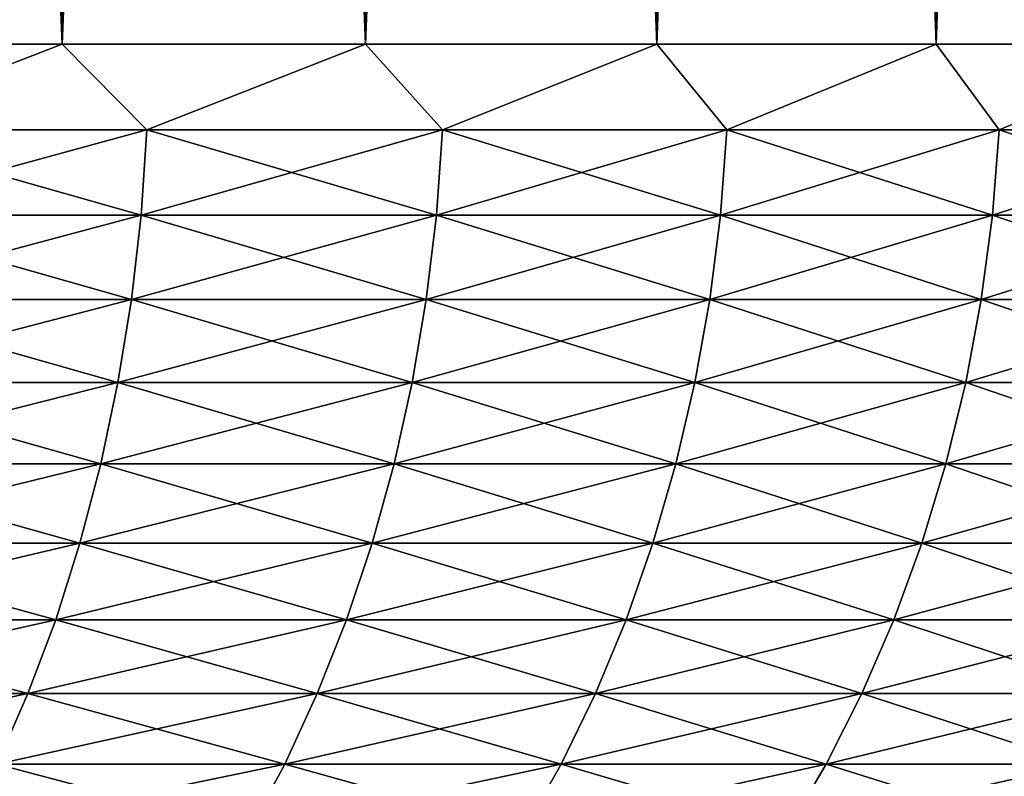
# Model space of a CAD drawing. Header units: millimetres. Extents: x -161 to 161, y -94 to 1149.
# Tile 370 of 656: x 6.805 to 8.036, y -93.015 to -92.069. Entities that reach past the tile are written whole.
import ezdxf

# ---------------------------------------------------------------- set-up
doc = ezdxf.new("R2010")
doc.units = ezdxf.units.MM
doc.header["$LTSCALE"] = 81.481481
for name, color, linetype in [('22', 7, 'CONTINUOUS'), ('23', 7, 'CONTINUOUS'), ('24', 7, 'CONTINUOUS'), ('25', 7, 'CONTINUOUS')]:
    doc.layers.add(name, color=color, linetype=linetype)

msp = doc.modelspace()

# ---------------------------------------------------------------- linework, layer by layer
at = {"layer": '22', "color": 7, "linetype": 'CONTINUOUS', "true_color": 0x323232}
for points in [[(6.8584, -82.6, 8.6001), (6.4656, -82.6, 8.8992), (6.8584, -92.1, 8.6001), (6.8584, -82.6, 8.6001)], [(6.8584, -92.1, 8.6001), (6.4656, -82.6, 8.8992), (6.4656, -92.1, 8.8992), (6.8584, -92.1, 8.6001)], [(7.2373, -82.6, 8.2838), (6.8584, -82.6, 8.6001), (7.2373, -92.1, 8.2838), (7.2373, -82.6, 8.2838)], [(7.2373, -92.1, 8.2838), (6.8584, -82.6, 8.6001), (6.8584, -92.1, 8.6001), (7.2373, -92.1, 8.2838)], [(7.6017, -82.6, 7.9507), (7.2373, -82.6, 8.2838), (7.6017, -92.1, 7.9507), (7.6017, -82.6, 7.9507)], [(7.6017, -92.1, 7.9507), (7.2373, -82.6, 8.2838), (7.2373, -92.1, 8.2838), (7.6017, -92.1, 7.9507)], [(7.9507, -82.6, 7.6017), (7.6017, -82.6, 7.9507), (7.9507, -92.1, 7.6017), (7.9507, -82.6, 7.6017)], [(7.9507, -92.1, 7.6017), (7.6017, -82.6, 7.9507), (7.6017, -92.1, 7.9507), (7.9507, -92.1, 7.6017)], [(8.2838, -82.6, 7.2373), (7.9507, -82.6, 7.6017), (8.2838, -92.1, 7.2373), (8.2838, -82.6, 7.2373)], [(8.2838, -92.1, 7.2373), (7.9507, -82.6, 7.6017), (7.9507, -92.1, 7.6017), (8.2838, -92.1, 7.2373)]]:
    msp.add_3dface(points, dxfattribs=at)
at = {"layer": '23', "color": 7, "linetype": 'CONTINUOUS', "true_color": 0x323232}
for points in [[(6.4656, -82.6, -8.8992), (6.8584, -82.6, -8.6001), (6.4656, -92.1, -8.8992), (6.4656, -82.6, -8.8992)], [(6.4656, -92.1, -8.8992), (6.8584, -82.6, -8.6001), (6.8584, -92.1, -8.6001), (6.4656, -92.1, -8.8992)], [(6.8584, -82.6, -8.6001), (7.2373, -82.6, -8.2838), (6.8584, -92.1, -8.6001), (6.8584, -82.6, -8.6001)], [(6.8584, -92.1, -8.6001), (7.2373, -82.6, -8.2838), (7.2373, -92.1, -8.2838), (6.8584, -92.1, -8.6001)], [(7.2373, -82.6, -8.2838), (7.6017, -82.6, -7.9507), (7.2373, -92.1, -8.2838), (7.2373, -82.6, -8.2838)], [(7.2373, -92.1, -8.2838), (7.6017, -82.6, -7.9507), (7.6017, -92.1, -7.9507), (7.2373, -92.1, -8.2838)], [(7.6017, -82.6, -7.9507), (7.9507, -82.6, -7.6017), (7.6017, -92.1, -7.9507), (7.6017, -82.6, -7.9507)], [(7.6017, -92.1, -7.9507), (7.9507, -82.6, -7.6017), (7.9507, -92.1, -7.6017), (7.6017, -92.1, -7.9507)], [(7.9507, -82.6, -7.6017), (8.2838, -82.6, -7.2373), (7.9507, -92.1, -7.6017), (7.9507, -82.6, -7.6017)], [(7.9507, -92.1, -7.6017), (8.2838, -82.6, -7.2373), (8.2838, -92.1, -7.2373), (7.9507, -92.1, -7.6017)]]:
    msp.add_3dface(points, dxfattribs=at)
at = {"layer": '24', "color": 7, "linetype": 'CONTINUOUS', "true_color": 0x323232}
for points in [[(6.8584, -92.1, 8.6001), (6.4656, -92.1, 8.8992), (6.5809, -92.207, 8.8095), (6.8584, -92.1, 8.6001)], [(6.9641, -92.207, 8.5098), (6.8584, -92.1, 8.6001), (6.5809, -92.207, 8.8095), (6.9641, -92.207, 8.5098)], [(7.2373, -92.1, 8.2838), (6.8584, -92.1, 8.6001), (6.9641, -92.207, 8.5098), (7.2373, -92.1, 8.2838)], [(7.3337, -92.207, 8.1934), (7.2373, -92.1, 8.2838), (6.9641, -92.207, 8.5098), (7.3337, -92.207, 8.1934)], [(7.6017, -92.1, 7.9507), (7.2373, -92.1, 8.2838), (7.3337, -92.207, 8.1934), (7.6017, -92.1, 7.9507)], [(7.689, -92.207, 7.861), (7.6017, -92.1, 7.9507), (7.3337, -92.207, 8.1934), (7.689, -92.207, 7.861)], [(7.9507, -92.1, 7.6017), (7.6017, -92.1, 7.9507), (7.689, -92.207, 7.861), (7.9507, -92.1, 7.6017)], [(8.0292, -92.207, 7.5132), (7.9507, -92.1, 7.6017), (7.689, -92.207, 7.861), (8.0292, -92.207, 7.5132)], [(8.2838, -92.1, 7.2373), (7.9507, -92.1, 7.6017), (8.0292, -92.207, 7.5132), (8.2838, -92.1, 7.2373)], [(8.3537, -92.207, 7.1507), (8.2838, -92.1, 7.2373), (8.0292, -92.207, 7.5132), (8.3537, -92.207, 7.1507)], [(6.9569, -92.3136, 8.5009), (6.5809, -92.207, 8.8095), (6.574, -92.3136, 8.8003), (6.9569, -92.3136, 8.5009)], [(6.9641, -92.207, 8.5098), (6.5809, -92.207, 8.8095), (6.9569, -92.3136, 8.5009), (6.9641, -92.207, 8.5098)], [(7.3261, -92.3136, 8.1849), (6.9641, -92.207, 8.5098), (6.9569, -92.3136, 8.5009), (7.3261, -92.3136, 8.1849)], [(7.3337, -92.207, 8.1934), (6.9641, -92.207, 8.5098), (7.3261, -92.3136, 8.1849), (7.3337, -92.207, 8.1934)], [(7.681, -92.3136, 7.8528), (7.3337, -92.207, 8.1934), (7.3261, -92.3136, 8.1849), (7.681, -92.3136, 7.8528)], [(7.689, -92.207, 7.861), (7.3337, -92.207, 8.1934), (7.681, -92.3136, 7.8528), (7.689, -92.207, 7.861)], [(8.0208, -92.3136, 7.5054), (7.689, -92.207, 7.861), (7.681, -92.3136, 7.8528), (8.0208, -92.3136, 7.5054)], [(8.0292, -92.207, 7.5132), (7.689, -92.207, 7.861), (8.0208, -92.3136, 7.5054), (8.0292, -92.207, 7.5132)], [(8.3449, -92.3136, 7.1432), (8.0292, -92.207, 7.5132), (8.0208, -92.3136, 7.5054), (8.3449, -92.3136, 7.1432)], [(8.3537, -92.207, 7.1507), (8.0292, -92.207, 7.5132), (8.3449, -92.3136, 7.1432), (8.3537, -92.207, 7.1507)], [(6.9448, -92.4191, 8.4862), (6.574, -92.3136, 8.8003), (6.5627, -92.4191, 8.7851), (6.9448, -92.4191, 8.4862)], [(6.9569, -92.3136, 8.5009), (6.574, -92.3136, 8.8003), (6.9448, -92.4191, 8.4862), (6.9569, -92.3136, 8.5009)], [(7.3134, -92.4191, 8.1707), (6.9569, -92.3136, 8.5009), (6.9448, -92.4191, 8.4862), (7.3134, -92.4191, 8.1707)], [(7.3261, -92.3136, 8.1849), (6.9569, -92.3136, 8.5009), (7.3134, -92.4191, 8.1707), (7.3261, -92.3136, 8.1849)], [(7.6677, -92.4191, 7.8392), (7.3261, -92.3136, 8.1849), (7.3134, -92.4191, 8.1707), (7.6677, -92.4191, 7.8392)], [(7.681, -92.3136, 7.8528), (7.3261, -92.3136, 8.1849), (7.6677, -92.4191, 7.8392), (7.681, -92.3136, 7.8528)], [(8.0069, -92.4191, 7.4924), (7.681, -92.3136, 7.8528), (7.6677, -92.4191, 7.8392), (8.0069, -92.4191, 7.4924)], [(8.0208, -92.3136, 7.5054), (7.681, -92.3136, 7.8528), (8.0069, -92.4191, 7.4924), (8.0208, -92.3136, 7.5054)], [(8.3305, -92.4191, 7.1309), (8.0208, -92.3136, 7.5054), (8.0069, -92.4191, 7.4924), (8.3305, -92.4191, 7.1309)], [(8.3449, -92.3136, 7.1432), (8.0208, -92.3136, 7.5054), (8.3305, -92.4191, 7.1309), (8.3449, -92.3136, 7.1432)], [(6.928, -92.5229, 8.4657), (6.5627, -92.4191, 8.7851), (6.5468, -92.5229, 8.7638), (6.928, -92.5229, 8.4657)], [(6.9448, -92.4191, 8.4862), (6.5627, -92.4191, 8.7851), (6.928, -92.5229, 8.4657), (6.9448, -92.4191, 8.4862)], [(7.2957, -92.5229, 8.1509), (6.9448, -92.4191, 8.4862), (6.928, -92.5229, 8.4657), (7.2957, -92.5229, 8.1509)], [(7.3134, -92.4191, 8.1707), (6.9448, -92.4191, 8.4862), (7.2957, -92.5229, 8.1509), (7.3134, -92.4191, 8.1707)], [(7.6491, -92.5229, 7.8202), (7.3134, -92.4191, 8.1707), (7.2957, -92.5229, 8.1509), (7.6491, -92.5229, 7.8202)], [(7.6677, -92.4191, 7.8392), (7.3134, -92.4191, 8.1707), (7.6491, -92.5229, 7.8202), (7.6677, -92.4191, 7.8392)], [(7.9875, -92.5229, 7.4742), (7.6677, -92.4191, 7.8392), (7.6491, -92.5229, 7.8202), (7.9875, -92.5229, 7.4742)], [(8.0069, -92.4191, 7.4924), (7.6677, -92.4191, 7.8392), (7.9875, -92.5229, 7.4742), (8.0069, -92.4191, 7.4924)], [(8.3103, -92.5229, 7.1136), (8.0069, -92.4191, 7.4924), (7.9875, -92.5229, 7.4742), (8.3103, -92.5229, 7.1136)], [(8.3305, -92.4191, 7.1309), (8.0069, -92.4191, 7.4924), (8.3103, -92.5229, 7.1136), (8.3305, -92.4191, 7.1309)], [(6.9066, -92.6246, 8.4394), (6.5468, -92.5229, 8.7638), (6.5265, -92.6246, 8.7367), (6.9066, -92.6246, 8.4394)], [(6.928, -92.5229, 8.4657), (6.5468, -92.5229, 8.7638), (6.9066, -92.6246, 8.4394), (6.928, -92.5229, 8.4657)], [(7.2731, -92.6246, 8.1257), (6.928, -92.5229, 8.4657), (6.9066, -92.6246, 8.4394), (7.2731, -92.6246, 8.1257)], [(7.2957, -92.5229, 8.1509), (6.928, -92.5229, 8.4657), (7.2731, -92.6246, 8.1257), (7.2957, -92.5229, 8.1509)], [(7.6254, -92.6246, 7.796), (7.2957, -92.5229, 8.1509), (7.2731, -92.6246, 8.1257), (7.6254, -92.6246, 7.796)], [(7.6491, -92.5229, 7.8202), (7.2957, -92.5229, 8.1509), (7.6254, -92.6246, 7.796), (7.6491, -92.5229, 7.8202)], [(7.9628, -92.6246, 7.4511), (7.6491, -92.5229, 7.8202), (7.6254, -92.6246, 7.796), (7.9628, -92.6246, 7.4511)], [(7.9875, -92.5229, 7.4742), (7.6491, -92.5229, 7.8202), (7.9628, -92.6246, 7.4511), (7.9875, -92.5229, 7.4742)], [(8.2846, -92.6246, 7.0916), (7.9875, -92.5229, 7.4742), (7.9628, -92.6246, 7.4511), (8.2846, -92.6246, 7.0916)], [(8.3103, -92.5229, 7.1136), (7.9875, -92.5229, 7.4742), (8.2846, -92.6246, 7.0916), (8.3103, -92.5229, 7.1136)], [(6.8806, -92.7236, 8.4077), (6.5265, -92.6246, 8.7367), (6.5019, -92.7236, 8.7038), (6.8806, -92.7236, 8.4077)], [(6.9066, -92.6246, 8.4394), (6.5265, -92.6246, 8.7367), (6.8806, -92.7236, 8.4077), (6.9066, -92.6246, 8.4394)], [(7.2457, -92.7236, 8.0951), (6.9066, -92.6246, 8.4394), (6.8806, -92.7236, 8.4077), (7.2457, -92.7236, 8.0951)], [(7.2731, -92.6246, 8.1257), (6.9066, -92.6246, 8.4394), (7.2457, -92.7236, 8.0951), (7.2731, -92.6246, 8.1257)], [(7.5967, -92.7236, 7.7667), (7.2731, -92.6246, 8.1257), (7.2457, -92.7236, 8.0951), (7.5967, -92.7236, 7.7667)], [(7.6254, -92.6246, 7.796), (7.2731, -92.6246, 8.1257), (7.5967, -92.7236, 7.7667), (7.6254, -92.6246, 7.796)], [(7.9328, -92.7236, 7.423), (7.6254, -92.6246, 7.796), (7.5967, -92.7236, 7.7667), (7.9328, -92.7236, 7.423)], [(7.9628, -92.6246, 7.4511), (7.6254, -92.6246, 7.796), (7.9328, -92.7236, 7.423), (7.9628, -92.6246, 7.4511)], [(8.2534, -92.7236, 7.0649), (7.9628, -92.6246, 7.4511), (7.9328, -92.7236, 7.423), (8.2534, -92.7236, 7.0649)], [(8.2846, -92.6246, 7.0916), (7.9628, -92.6246, 7.4511), (8.2534, -92.7236, 7.0649), (8.2846, -92.6246, 7.0916)], [(6.8502, -92.8194, 8.3705), (6.5019, -92.7236, 8.7038), (6.4732, -92.8194, 8.6653), (6.8502, -92.8194, 8.3705)], [(6.8806, -92.7236, 8.4077), (6.5019, -92.7236, 8.7038), (6.8502, -92.8194, 8.3705), (6.8806, -92.7236, 8.4077)], [(7.2137, -92.8194, 8.0593), (6.8806, -92.7236, 8.4077), (6.8502, -92.8194, 8.3705), (7.2137, -92.8194, 8.0593)], [(7.2457, -92.7236, 8.0951), (6.8806, -92.7236, 8.4077), (7.2137, -92.8194, 8.0593), (7.2457, -92.7236, 8.0951)], [(7.5631, -92.8194, 7.7324), (7.2457, -92.7236, 8.0951), (7.2137, -92.8194, 8.0593), (7.5631, -92.8194, 7.7324)], [(7.5967, -92.7236, 7.7667), (7.2457, -92.7236, 8.0951), (7.5631, -92.8194, 7.7324), (7.5967, -92.7236, 7.7667)], [(7.8978, -92.8194, 7.3902), (7.5967, -92.7236, 7.7667), (7.5631, -92.8194, 7.7324), (7.8978, -92.8194, 7.3902)], [(7.9328, -92.7236, 7.423), (7.5967, -92.7236, 7.7667), (7.8978, -92.8194, 7.3902), (7.9328, -92.7236, 7.423)], [(8.2169, -92.8194, 7.0337), (7.9328, -92.7236, 7.423), (7.8978, -92.8194, 7.3902), (8.2169, -92.8194, 7.0337)], [(8.2534, -92.7236, 7.0649), (7.9328, -92.7236, 7.423), (8.2169, -92.8194, 7.0337), (8.2534, -92.7236, 7.0649)], [(6.8155, -92.9116, 8.3282), (6.4732, -92.8194, 8.6653), (6.4404, -92.9116, 8.6215), (6.8155, -92.9116, 8.3282)], [(6.8502, -92.8194, 8.3705), (6.4732, -92.8194, 8.6653), (6.8155, -92.9116, 8.3282), (6.8502, -92.8194, 8.3705)], [(7.1772, -92.9116, 8.0185), (6.8502, -92.8194, 8.3705), (6.8155, -92.9116, 8.3282), (7.1772, -92.9116, 8.0185)], [(7.2137, -92.8194, 8.0593), (6.8502, -92.8194, 8.3705), (7.1772, -92.9116, 8.0185), (7.2137, -92.8194, 8.0593)], [(7.5249, -92.9116, 7.6932), (7.2137, -92.8194, 8.0593), (7.1772, -92.9116, 8.0185), (7.5249, -92.9116, 7.6932)], [(7.5631, -92.8194, 7.7324), (7.2137, -92.8194, 8.0593), (7.5249, -92.9116, 7.6932), (7.5631, -92.8194, 7.7324)], [(7.8578, -92.9116, 7.3528), (7.5631, -92.8194, 7.7324), (7.5249, -92.9116, 7.6932), (7.8578, -92.9116, 7.3528)], [(7.8978, -92.8194, 7.3902), (7.5631, -92.8194, 7.7324), (7.8578, -92.9116, 7.3528), (7.8978, -92.8194, 7.3902)], [(8.1754, -92.9116, 6.9981), (7.8978, -92.8194, 7.3902), (7.8578, -92.9116, 7.3528), (8.1754, -92.9116, 6.9981)], [(8.2169, -92.8194, 7.0337), (7.8978, -92.8194, 7.3902), (8.1754, -92.9116, 6.9981), (8.2169, -92.8194, 7.0337)], [(6.8155, -92.9116, 8.3282), (6.4404, -92.9116, 8.6215), (6.7768, -92.9996, 8.2808), (6.8155, -92.9116, 8.3282)], [(7.1364, -92.9996, 7.973), (6.8155, -92.9116, 8.3282), (6.7768, -92.9996, 8.2808), (7.1364, -92.9996, 7.973)], [(7.1772, -92.9116, 8.0185), (6.8155, -92.9116, 8.3282), (7.1364, -92.9996, 7.973), (7.1772, -92.9116, 8.0185)], [(7.4821, -92.9996, 7.6495), (7.1772, -92.9116, 8.0185), (7.1364, -92.9996, 7.973), (7.4821, -92.9996, 7.6495)], [(7.5249, -92.9116, 7.6932), (7.1772, -92.9116, 8.0185), (7.4821, -92.9996, 7.6495), (7.5249, -92.9116, 7.6932)], [(7.8131, -92.9996, 7.311), (7.5249, -92.9116, 7.6932), (7.4821, -92.9996, 7.6495), (7.8131, -92.9996, 7.311)], [(7.8578, -92.9116, 7.3528), (7.5249, -92.9116, 7.6932), (7.8131, -92.9996, 7.311), (7.8578, -92.9116, 7.3528)], [(8.1289, -92.9996, 6.9583), (7.8578, -92.9116, 7.3528), (7.8131, -92.9996, 7.311), (8.1289, -92.9996, 6.9583)], [(8.1754, -92.9116, 6.9981), (7.8578, -92.9116, 7.3528), (8.1289, -92.9996, 6.9583), (8.1754, -92.9116, 6.9981)], [(7.0915, -93.083, 7.9228), (6.7768, -92.9996, 8.2808), (6.7341, -93.083, 8.2287), (7.0915, -93.083, 7.9228)], [(7.1364, -92.9996, 7.973), (6.7768, -92.9996, 8.2808), (7.0915, -93.083, 7.9228), (7.1364, -92.9996, 7.973)], [(7.435, -93.083, 7.6014), (7.1364, -92.9996, 7.973), (7.0915, -93.083, 7.9228), (7.435, -93.083, 7.6014)], [(7.4821, -92.9996, 7.6495), (7.1364, -92.9996, 7.973), (7.435, -93.083, 7.6014), (7.4821, -92.9996, 7.6495)], [(7.764, -93.083, 7.2651), (7.4821, -92.9996, 7.6495), (7.435, -93.083, 7.6014), (7.764, -93.083, 7.2651)], [(7.8131, -92.9996, 7.311), (7.4821, -92.9996, 7.6495), (7.764, -93.083, 7.2651), (7.8131, -92.9996, 7.311)], [(8.0777, -93.083, 6.9145), (7.8131, -92.9996, 7.311), (7.764, -93.083, 7.2651), (8.0777, -93.083, 6.9145)], [(8.1289, -92.9996, 6.9583), (7.8131, -92.9996, 7.311), (8.0777, -93.083, 6.9145), (8.1289, -92.9996, 6.9583)]]:
    msp.add_3dface(points, dxfattribs=at)
at = {"layer": '25', "color": 7, "linetype": 'CONTINUOUS', "true_color": 0x323232}
for points in [[(6.4656, -92.1, -8.8992), (6.8584, -92.1, -8.6001), (6.5809, -92.207, -8.8095), (6.4656, -92.1, -8.8992)], [(6.5809, -92.207, -8.8095), (6.8584, -92.1, -8.6001), (6.9641, -92.207, -8.5098), (6.5809, -92.207, -8.8095)], [(6.8584, -92.1, -8.6001), (7.2373, -92.1, -8.2838), (6.9641, -92.207, -8.5098), (6.8584, -92.1, -8.6001)], [(6.9641, -92.207, -8.5098), (7.2373, -92.1, -8.2838), (7.3337, -92.207, -8.1934), (6.9641, -92.207, -8.5098)], [(7.2373, -92.1, -8.2838), (7.6017, -92.1, -7.9507), (7.3337, -92.207, -8.1934), (7.2373, -92.1, -8.2838)], [(7.3337, -92.207, -8.1934), (7.6017, -92.1, -7.9507), (7.689, -92.207, -7.861), (7.3337, -92.207, -8.1934)], [(7.6017, -92.1, -7.9507), (7.9507, -92.1, -7.6017), (7.689, -92.207, -7.861), (7.6017, -92.1, -7.9507)], [(7.689, -92.207, -7.861), (7.9507, -92.1, -7.6017), (8.0292, -92.207, -7.5132), (7.689, -92.207, -7.861)], [(7.9507, -92.1, -7.6017), (8.2838, -92.1, -7.2373), (8.0292, -92.207, -7.5132), (7.9507, -92.1, -7.6017)], [(8.0292, -92.207, -7.5132), (8.2838, -92.1, -7.2373), (8.3537, -92.207, -7.1507), (8.0292, -92.207, -7.5132)], [(6.5809, -92.207, -8.8095), (6.9641, -92.207, -8.5098), (6.574, -92.3136, -8.8003), (6.5809, -92.207, -8.8095)], [(6.574, -92.3136, -8.8003), (6.9641, -92.207, -8.5098), (6.9569, -92.3136, -8.5009), (6.574, -92.3136, -8.8003)], [(6.9641, -92.207, -8.5098), (7.3337, -92.207, -8.1934), (6.9569, -92.3136, -8.5009), (6.9641, -92.207, -8.5098)], [(6.9569, -92.3136, -8.5009), (7.3337, -92.207, -8.1934), (7.3261, -92.3136, -8.1849), (6.9569, -92.3136, -8.5009)], [(7.3337, -92.207, -8.1934), (7.689, -92.207, -7.861), (7.3261, -92.3136, -8.1849), (7.3337, -92.207, -8.1934)], [(7.3261, -92.3136, -8.1849), (7.689, -92.207, -7.861), (7.681, -92.3136, -7.8528), (7.3261, -92.3136, -8.1849)], [(7.689, -92.207, -7.861), (8.0292, -92.207, -7.5132), (7.681, -92.3136, -7.8528), (7.689, -92.207, -7.861)], [(7.681, -92.3136, -7.8528), (8.0292, -92.207, -7.5132), (8.0208, -92.3136, -7.5054), (7.681, -92.3136, -7.8528)], [(8.0292, -92.207, -7.5132), (8.3537, -92.207, -7.1507), (8.0208, -92.3136, -7.5054), (8.0292, -92.207, -7.5132)], [(8.0208, -92.3136, -7.5054), (8.3537, -92.207, -7.1507), (8.3449, -92.3136, -7.1432), (8.0208, -92.3136, -7.5054)], [(6.574, -92.3136, -8.8003), (6.9569, -92.3136, -8.5009), (6.5627, -92.4191, -8.7851), (6.574, -92.3136, -8.8003)], [(6.5627, -92.4191, -8.7851), (6.9569, -92.3136, -8.5009), (6.9448, -92.4191, -8.4862), (6.5627, -92.4191, -8.7851)], [(6.9569, -92.3136, -8.5009), (7.3261, -92.3136, -8.1849), (6.9448, -92.4191, -8.4862), (6.9569, -92.3136, -8.5009)], [(6.9448, -92.4191, -8.4862), (7.3261, -92.3136, -8.1849), (7.3134, -92.4191, -8.1707), (6.9448, -92.4191, -8.4862)], [(7.3261, -92.3136, -8.1849), (7.681, -92.3136, -7.8528), (7.3134, -92.4191, -8.1707), (7.3261, -92.3136, -8.1849)], [(7.3134, -92.4191, -8.1707), (7.681, -92.3136, -7.8528), (7.6677, -92.4191, -7.8392), (7.3134, -92.4191, -8.1707)], [(7.681, -92.3136, -7.8528), (8.0208, -92.3136, -7.5054), (7.6677, -92.4191, -7.8392), (7.681, -92.3136, -7.8528)], [(7.6677, -92.4191, -7.8392), (8.0208, -92.3136, -7.5054), (8.0069, -92.4191, -7.4924), (7.6677, -92.4191, -7.8392)], [(8.0208, -92.3136, -7.5054), (8.3449, -92.3136, -7.1432), (8.0069, -92.4191, -7.4924), (8.0208, -92.3136, -7.5054)], [(8.0069, -92.4191, -7.4924), (8.3449, -92.3136, -7.1432), (8.3305, -92.4191, -7.1309), (8.0069, -92.4191, -7.4924)], [(6.5627, -92.4191, -8.7851), (6.9448, -92.4191, -8.4862), (6.5468, -92.5229, -8.7638), (6.5627, -92.4191, -8.7851)], [(6.5468, -92.5229, -8.7638), (6.9448, -92.4191, -8.4862), (6.928, -92.5229, -8.4657), (6.5468, -92.5229, -8.7638)], [(6.9448, -92.4191, -8.4862), (7.3134, -92.4191, -8.1707), (6.928, -92.5229, -8.4657), (6.9448, -92.4191, -8.4862)], [(6.928, -92.5229, -8.4657), (7.3134, -92.4191, -8.1707), (7.2957, -92.5229, -8.1509), (6.928, -92.5229, -8.4657)], [(7.3134, -92.4191, -8.1707), (7.6677, -92.4191, -7.8392), (7.2957, -92.5229, -8.1509), (7.3134, -92.4191, -8.1707)], [(7.2957, -92.5229, -8.1509), (7.6677, -92.4191, -7.8392), (7.6491, -92.5229, -7.8202), (7.2957, -92.5229, -8.1509)], [(7.6677, -92.4191, -7.8392), (8.0069, -92.4191, -7.4924), (7.6491, -92.5229, -7.8202), (7.6677, -92.4191, -7.8392)], [(7.6491, -92.5229, -7.8202), (8.0069, -92.4191, -7.4924), (7.9875, -92.5229, -7.4742), (7.6491, -92.5229, -7.8202)], [(8.0069, -92.4191, -7.4924), (8.3305, -92.4191, -7.1309), (7.9875, -92.5229, -7.4742), (8.0069, -92.4191, -7.4924)], [(7.9875, -92.5229, -7.4742), (8.3305, -92.4191, -7.1309), (8.3103, -92.5229, -7.1136), (7.9875, -92.5229, -7.4742)], [(6.5468, -92.5229, -8.7638), (6.928, -92.5229, -8.4657), (6.5265, -92.6246, -8.7367), (6.5468, -92.5229, -8.7638)], [(6.5265, -92.6246, -8.7367), (6.928, -92.5229, -8.4657), (6.9066, -92.6246, -8.4394), (6.5265, -92.6246, -8.7367)], [(6.928, -92.5229, -8.4657), (7.2957, -92.5229, -8.1509), (6.9066, -92.6246, -8.4394), (6.928, -92.5229, -8.4657)], [(6.9066, -92.6246, -8.4394), (7.2957, -92.5229, -8.1509), (7.2731, -92.6246, -8.1257), (6.9066, -92.6246, -8.4394)], [(7.2957, -92.5229, -8.1509), (7.6491, -92.5229, -7.8202), (7.2731, -92.6246, -8.1257), (7.2957, -92.5229, -8.1509)], [(7.2731, -92.6246, -8.1257), (7.6491, -92.5229, -7.8202), (7.6254, -92.6246, -7.796), (7.2731, -92.6246, -8.1257)], [(7.6491, -92.5229, -7.8202), (7.9875, -92.5229, -7.4742), (7.6254, -92.6246, -7.796), (7.6491, -92.5229, -7.8202)], [(7.6254, -92.6246, -7.796), (7.9875, -92.5229, -7.4742), (7.9628, -92.6246, -7.4511), (7.6254, -92.6246, -7.796)], [(7.9875, -92.5229, -7.4742), (8.3103, -92.5229, -7.1136), (7.9628, -92.6246, -7.4511), (7.9875, -92.5229, -7.4742)], [(7.9628, -92.6246, -7.4511), (8.3103, -92.5229, -7.1136), (8.2846, -92.6246, -7.0916), (7.9628, -92.6246, -7.4511)], [(6.5265, -92.6246, -8.7367), (6.9066, -92.6246, -8.4394), (6.5019, -92.7236, -8.7038), (6.5265, -92.6246, -8.7367)], [(6.5019, -92.7236, -8.7038), (6.9066, -92.6246, -8.4394), (6.8806, -92.7236, -8.4077), (6.5019, -92.7236, -8.7038)], [(6.9066, -92.6246, -8.4394), (7.2731, -92.6246, -8.1257), (6.8806, -92.7236, -8.4077), (6.9066, -92.6246, -8.4394)], [(6.8806, -92.7236, -8.4077), (7.2731, -92.6246, -8.1257), (7.2457, -92.7236, -8.0951), (6.8806, -92.7236, -8.4077)], [(7.2731, -92.6246, -8.1257), (7.6254, -92.6246, -7.796), (7.2457, -92.7236, -8.0951), (7.2731, -92.6246, -8.1257)], [(7.2457, -92.7236, -8.0951), (7.6254, -92.6246, -7.796), (7.5967, -92.7236, -7.7667), (7.2457, -92.7236, -8.0951)], [(7.6254, -92.6246, -7.796), (7.9628, -92.6246, -7.4511), (7.5967, -92.7236, -7.7667), (7.6254, -92.6246, -7.796)], [(7.5967, -92.7236, -7.7667), (7.9628, -92.6246, -7.4511), (7.9328, -92.7236, -7.423), (7.5967, -92.7236, -7.7667)], [(7.9628, -92.6246, -7.4511), (8.2846, -92.6246, -7.0916), (7.9328, -92.7236, -7.423), (7.9628, -92.6246, -7.4511)], [(7.9328, -92.7236, -7.423), (8.2846, -92.6246, -7.0916), (8.2534, -92.7236, -7.0649), (7.9328, -92.7236, -7.423)], [(6.5019, -92.7236, -8.7038), (6.8806, -92.7236, -8.4077), (6.4732, -92.8194, -8.6653), (6.5019, -92.7236, -8.7038)], [(6.4732, -92.8194, -8.6653), (6.8806, -92.7236, -8.4077), (6.8502, -92.8194, -8.3705), (6.4732, -92.8194, -8.6653)], [(6.8806, -92.7236, -8.4077), (7.2457, -92.7236, -8.0951), (6.8502, -92.8194, -8.3705), (6.8806, -92.7236, -8.4077)], [(6.8502, -92.8194, -8.3705), (7.2457, -92.7236, -8.0951), (7.2137, -92.8194, -8.0593), (6.8502, -92.8194, -8.3705)], [(7.2457, -92.7236, -8.0951), (7.5967, -92.7236, -7.7667), (7.2137, -92.8194, -8.0593), (7.2457, -92.7236, -8.0951)], [(7.2137, -92.8194, -8.0593), (7.5967, -92.7236, -7.7667), (7.5631, -92.8194, -7.7324), (7.2137, -92.8194, -8.0593)], [(7.5967, -92.7236, -7.7667), (7.9328, -92.7236, -7.423), (7.5631, -92.8194, -7.7324), (7.5967, -92.7236, -7.7667)], [(7.5631, -92.8194, -7.7324), (7.9328, -92.7236, -7.423), (7.8978, -92.8194, -7.3902), (7.5631, -92.8194, -7.7324)], [(7.9328, -92.7236, -7.423), (8.2534, -92.7236, -7.0649), (7.8978, -92.8194, -7.3902), (7.9328, -92.7236, -7.423)], [(7.8978, -92.8194, -7.3902), (8.2534, -92.7236, -7.0649), (8.2169, -92.8194, -7.0337), (7.8978, -92.8194, -7.3902)], [(6.4732, -92.8194, -8.6653), (6.8502, -92.8194, -8.3705), (6.4404, -92.9116, -8.6215), (6.4732, -92.8194, -8.6653)], [(6.4404, -92.9116, -8.6215), (6.8502, -92.8194, -8.3705), (6.8155, -92.9116, -8.3282), (6.4404, -92.9116, -8.6215)], [(6.8502, -92.8194, -8.3705), (7.2137, -92.8194, -8.0593), (6.8155, -92.9116, -8.3282), (6.8502, -92.8194, -8.3705)], [(6.8155, -92.9116, -8.3282), (7.2137, -92.8194, -8.0593), (7.1772, -92.9116, -8.0185), (6.8155, -92.9116, -8.3282)], [(7.2137, -92.8194, -8.0593), (7.5631, -92.8194, -7.7324), (7.1772, -92.9116, -8.0185), (7.2137, -92.8194, -8.0593)], [(7.1772, -92.9116, -8.0185), (7.5631, -92.8194, -7.7324), (7.5249, -92.9116, -7.6932), (7.1772, -92.9116, -8.0185)], [(7.5631, -92.8194, -7.7324), (7.8978, -92.8194, -7.3902), (7.5249, -92.9116, -7.6932), (7.5631, -92.8194, -7.7324)], [(7.5249, -92.9116, -7.6932), (7.8978, -92.8194, -7.3902), (7.8578, -92.9116, -7.3528), (7.5249, -92.9116, -7.6932)], [(7.8978, -92.8194, -7.3902), (8.2169, -92.8194, -7.0337), (7.8578, -92.9116, -7.3528), (7.8978, -92.8194, -7.3902)], [(7.8578, -92.9116, -7.3528), (8.2169, -92.8194, -7.0337), (8.1754, -92.9116, -6.9981), (7.8578, -92.9116, -7.3528)], [(6.4404, -92.9116, -8.6215), (6.8155, -92.9116, -8.3282), (6.4038, -92.9996, -8.5725), (6.4404, -92.9116, -8.6215)], [(6.4038, -92.9996, -8.5725), (6.8155, -92.9116, -8.3282), (6.7768, -92.9996, -8.2808), (6.4038, -92.9996, -8.5725)], [(6.8155, -92.9116, -8.3282), (7.1772, -92.9116, -8.0185), (6.7768, -92.9996, -8.2808), (6.8155, -92.9116, -8.3282)], [(6.7768, -92.9996, -8.2808), (7.1772, -92.9116, -8.0185), (7.1364, -92.9996, -7.973), (6.7768, -92.9996, -8.2808)], [(7.1772, -92.9116, -8.0185), (7.5249, -92.9116, -7.6932), (7.1364, -92.9996, -7.973), (7.1772, -92.9116, -8.0185)], [(7.1364, -92.9996, -7.973), (7.5249, -92.9116, -7.6932), (7.4821, -92.9996, -7.6495), (7.1364, -92.9996, -7.973)], [(7.5249, -92.9116, -7.6932), (7.8578, -92.9116, -7.3528), (7.4821, -92.9996, -7.6495), (7.5249, -92.9116, -7.6932)], [(7.4821, -92.9996, -7.6495), (7.8578, -92.9116, -7.3528), (7.8131, -92.9996, -7.311), (7.4821, -92.9996, -7.6495)], [(7.8578, -92.9116, -7.3528), (8.1754, -92.9116, -6.9981), (7.8131, -92.9996, -7.311), (7.8578, -92.9116, -7.3528)], [(7.8131, -92.9996, -7.311), (8.1754, -92.9116, -6.9981), (8.1289, -92.9996, -6.9583), (7.8131, -92.9996, -7.311)], [(6.7768, -92.9996, -8.2808), (7.1364, -92.9996, -7.973), (6.7341, -93.083, -8.2287), (6.7768, -92.9996, -8.2808)], [(6.7341, -93.083, -8.2287), (7.1364, -92.9996, -7.973), (7.0915, -93.083, -7.9228), (6.7341, -93.083, -8.2287)], [(7.1364, -92.9996, -7.973), (7.4821, -92.9996, -7.6495), (7.0915, -93.083, -7.9228), (7.1364, -92.9996, -7.973)], [(7.0915, -93.083, -7.9228), (7.4821, -92.9996, -7.6495), (7.435, -93.083, -7.6014), (7.0915, -93.083, -7.9228)], [(7.4821, -92.9996, -7.6495), (7.8131, -92.9996, -7.311), (7.435, -93.083, -7.6014), (7.4821, -92.9996, -7.6495)], [(7.435, -93.083, -7.6014), (7.8131, -92.9996, -7.311), (7.764, -93.083, -7.2651), (7.435, -93.083, -7.6014)], [(7.8131, -92.9996, -7.311), (8.1289, -92.9996, -6.9583), (7.764, -93.083, -7.2651), (7.8131, -92.9996, -7.311)], [(7.764, -93.083, -7.2651), (8.1289, -92.9996, -6.9583), (8.0777, -93.083, -6.9145), (7.764, -93.083, -7.2651)]]:
    msp.add_3dface(points, dxfattribs=at)

doc.saveas('drawing.dxf')
